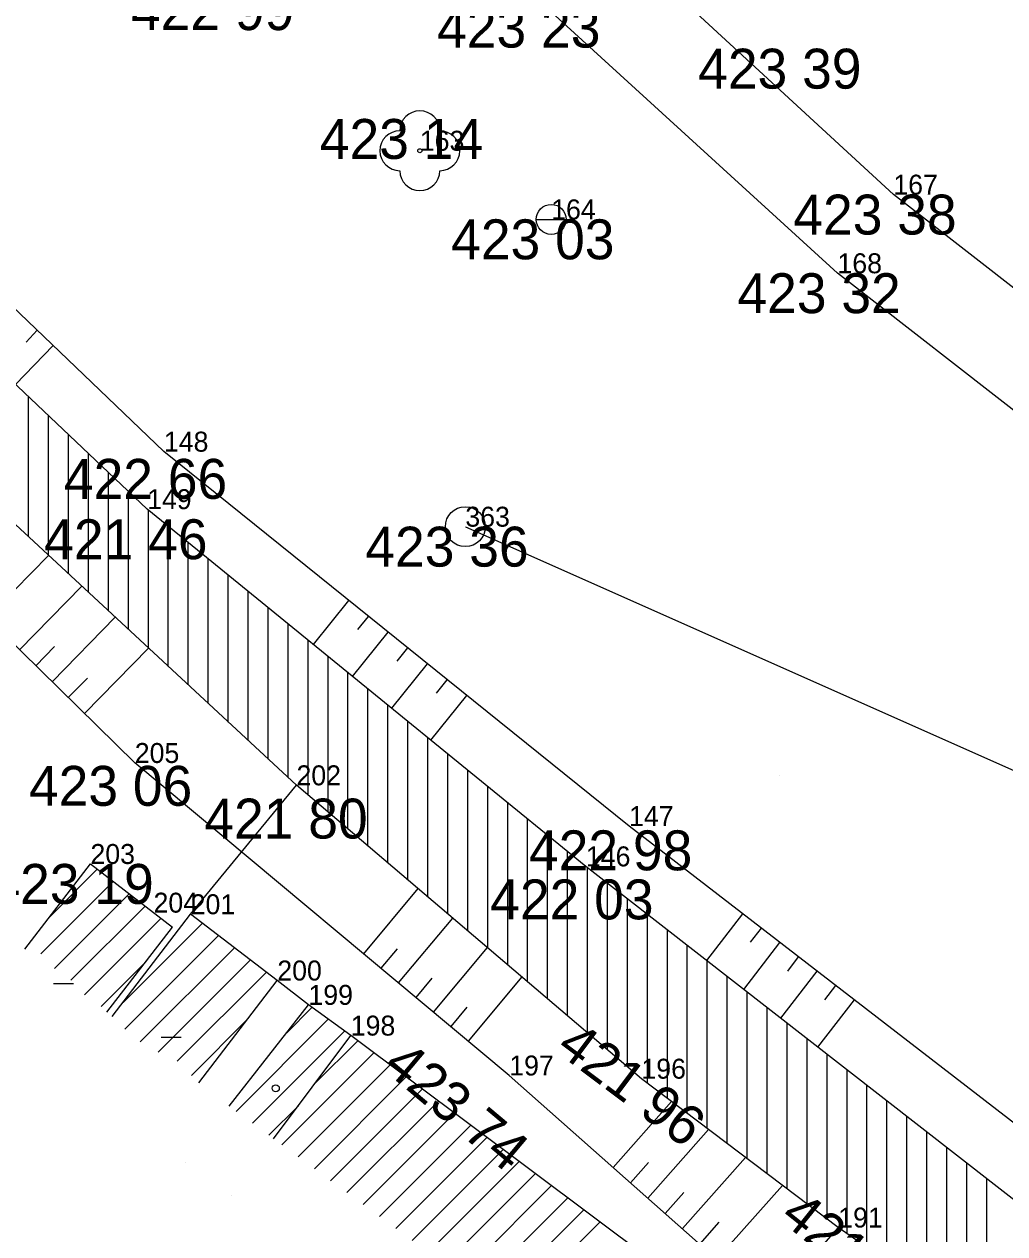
# Model space of a CAD drawing. Extents: x -559180 to -551373, y -1076947 to -1072071.
# Drawn here: x -554454.66 to -554430.1, y -1073659.45 to -1073629.14 of the extents above; entities that cross this region are included whole.
import ezdxf

# ---------------------------------------------------------------- set-up
doc = ezdxf.new("R2010")
doc.units = 0
for name, color, linetype in [('12_PLOTY', 7, 'Continuous'), ('14_BUDOVY', 7, 'Continuous'), ('17_KOMUNIKACE', 7, 'Continuous'), ('18_POLOHOPIS', 7, 'Continuous'), ('1_VODA_ZN', 7, 'Continuous'), ('26_SRAFY', 7, 'Continuous'), ('27_HRANA_PATA', 7, 'Continuous'), ('28_VODA', 7, 'Continuous'), ('32', 7, 'Continuous'), ('34_ZELEN', 7, 'Continuous'), ('3_BODY', 7, 'Continuous'), ('40_KANAL_ZN', 7, 'Continuous'), ('47_ZN_STAV_OBJ$', 7, 'Continuous'), ('6_VYSKY', 7, 'Continuous'), ('kanal_stáv', 7, 'Continuous')]:
    doc.layers.add(name, color=color, linetype=linetype)

# ---------------------------------------------------------------- blocks, each defined once
blk = doc.blocks.new('POINT_DISPLAY')
blk.add_line((0, 0), (0, 0))
blk = doc.blocks.new('STL')
at = {"layer": '34_ZELEN'}
blk.add_circle((0, 0), 0.05, dxfattribs=at)
for centre, start, end in [((0, 0.5), 0, 180), ((-0.5, 0), 90, 270), ((0.5, 0), 270, 90), ((0, -0.5), 180, 0)]:
    blk.add_arc(centre, 0.5, start, end, dxfattribs=at)
blk = doc.blocks.new('ST')
at = {"layer": '1_VODA_ZN'}
blk.add_line((-0.375, 0), (0.375, 0), dxfattribs=at)
blk.add_circle((0, 0), 0.375, dxfattribs=at)
blk = doc.blocks.new('BZ')
at = {"layer": '47_ZN_STAV_OBJ$'}
blk.add_circle((0, 0), 0.0875, dxfattribs=at)
blk = doc.blocks.new('BD')
at = {"layer": '47_ZN_STAV_OBJ$'}
blk.add_line((-0.25, 0), (0.25, 0), dxfattribs=at)
blk = doc.blocks.new('SAK')
at = {"layer": '40_KANAL_ZN'}
blk.add_circle((0, 0), 0.5, dxfattribs=at)

msp = doc.modelspace()

# ---------------------------------------------------------------- linework, layer by layer
at = {"layer": '12_PLOTY'}
for p, q in [((-554450.49, -1073651.44), (-554447.84, -1073648.21)), ((-554447.54, -1073653.71), (-554448.32, -1073653.1))]:
    msp.add_line(p, q, dxfattribs=at)
at = {"layer": '14_BUDOVY'}
for p, q in [((-554454.645, -1073652.311), (-554453, -1073650.18)), ((-554453, -1073650.18), (-554450.945, -1073651.766)), ((-554452.452, -1073654.004), (-554450.49, -1073651.44)), ((-554448.32, -1073653.1), (-554450.49, -1073651.44)), ((-554452.59, -1073653.897), (-554450.945, -1073651.766)), ((-554450.282, -1073655.664), (-554448.32, -1073653.1)), ((-554449.522, -1073656.245), (-554447.54, -1073653.71)), ((-554446.48, -1073654.48), (-554447.54, -1073653.71)), ((-554448.413, -1073657.065), (-554446.48, -1073654.48)), ((-554437.37, -1073661.29), (-554446.48, -1073654.48))]:
    msp.add_line(p, q, dxfattribs=at)
at = {"layer": '17_KOMUNIKACE'}
for p, q in [((-554432.89, -1073633.41), (-554439.99, -1073626.86)), ((-554434.29, -1073635.38), (-554441.74, -1073628.58)), ((-554425.76, -1073638.95), (-554432.89, -1073633.41)), ((-554427.61, -1073640.58), (-554434.29, -1073635.38))]:
    msp.add_line(p, q, dxfattribs=at)
at = {"layer": '18_POLOHOPIS'}
for p, q in [((-554434.27, -1073659.29), (-554436, -1073661.24)), ((-554433.29, -1073659.97), (-554434.27, -1073659.29))]:
    msp.add_line(p, q, dxfattribs=at)
at = {"layer": '26_SRAFY'}
for p, q in [((-554454.612, -1073637.103), (-554454.331, -1073636.81)), ((-554454.874, -1073638.165), (-554453.937, -1073637.187)), ((-554454.05, -1073642.449), (-554455.59, -1073644.016)), ((-554453.214, -1073643.224), (-554454.776, -1073644.815)), ((-554447.416, -1073644.681), (-554446.528, -1073643.579)), ((-554452.378, -1073644), (-554453.963, -1073645.614)), ((-554446.303, -1073644.307), (-554446.036, -1073643.976)), ((-554446.435, -1073645.48), (-554445.543, -1073644.373)), ((-554453.898, -1073644.734), (-554454.37, -1073645.214)), ((-554451.542, -1073644.776), (-554453.15, -1073646.413)), ((-554445.319, -1073645.102), (-554445.05, -1073644.769)), ((-554445.454, -1073646.279), (-554444.558, -1073645.166)), ((-554453.077, -1073645.526), (-554453.556, -1073646.013)), ((-554444.334, -1073645.897), (-554444.065, -1073645.563)), ((-554444.473, -1073647.078), (-554443.572, -1073645.959)), ((-554444.8, -1073650.796), (-554446.164, -1073652.43)), ((-554443.933, -1073651.534), (-554445.289, -1073653.16)), ((-554437.563, -1073652.6), (-554436.66, -1073651.431)), ((-554436.466, -1073652.142), (-554436.195, -1073651.79)), ((-554436.635, -1073653.323), (-554435.729, -1073652.15)), ((-554445.319, -1073652.306), (-554445.727, -1073652.795)), ((-554443.065, -1073652.273), (-554444.415, -1073653.89)), ((-554435.536, -1073652.862), (-554435.264, -1073652.51)), ((-554444.446, -1073653.038), (-554444.852, -1073653.525)), ((-554442.197, -1073653.011), (-554443.54, -1073654.62)), ((-554435.708, -1073654.047), (-554434.798, -1073652.869)), ((-554434.606, -1073653.583), (-554434.333, -1073653.229)), ((-554434.78, -1073654.77), (-554433.867, -1073653.588)), ((-554443.574, -1073653.771), (-554443.977, -1073654.255)), ((-554438.444, -1073656.132), (-554439.906, -1073657.784)), ((-554437.519, -1073656.832), (-554439.039, -1073658.551)), ((-554439.025, -1073657.662), (-554439.472, -1073658.168)), ((-554436.594, -1073657.532), (-554438.173, -1073659.317)), ((-554435.669, -1073658.232), (-554437.307, -1073660.083)), ((-554438.141, -1073658.408), (-554438.606, -1073658.934)), ((-554437.258, -1073659.155), (-554437.74, -1073659.7))]:
    msp.add_line(p, q, dxfattribs=at)
at = {"layer": '27_HRANA_PATA'}
for p, q in [((-554439.51, -1073649.23), (-554451.16, -1073639.85)), ((-554442.51, -1073655.48), (-554451.89, -1073647.65)), ((-554423.96, -1073661.24), (-554439.51, -1073649.23)), ((-554436, -1073661.24), (-554442.51, -1073655.48))]:
    msp.add_line(p, q, dxfattribs=at)
for points in [[(-554451.16, -1073639.85), (-554457.979, -1073633.311), (-554458.775, -1073632.541), (-554459.41, -1073631.81)], [(-554451.89, -1073647.65), (-554463.268, -1073636.474), (-554464.416, -1073635.325), (-554465.11, -1073634.52)]]:
    msp.add_lwpolyline(points, dxfattribs=at)
at = {"layer": '28_VODA'}
for p, q in [((-554440.59, -1073650.24), (-554451.58, -1073641.29)), ((-554439.2, -1073655.56), (-554447.84, -1073648.21)), ((-554424.57, -1073662.73), (-554440.59, -1073650.24)), ((-554434.27, -1073659.29), (-554439.2, -1073655.56))]:
    msp.add_line(p, q, dxfattribs=at)
for points in [[(-554451.58, -1073641.29), (-554459.04, -1073634.214), (-554459.863, -1073633.39), (-554460.46, -1073632.73)], [(-554447.84, -1073648.21), (-554461.463, -1073635.571), (-554462.438, -1073634.634), (-554463.2, -1073633.81)]]:
    msp.add_lwpolyline(points, dxfattribs=at)
at = {"layer": '32'}
for p, q in [((-554454.55, -1073641.985), (-554454.55, -1073638.473)), ((-554454.05, -1073642.449), (-554454.05, -1073638.947)), ((-554453.55, -1073642.912), (-554453.55, -1073639.421)), ((-554453.05, -1073643.376), (-554453.05, -1073639.896)), ((-554452.55, -1073643.84), (-554452.55, -1073640.37)), ((-554452.05, -1073644.304), (-554452.05, -1073640.844)), ((-554451.55, -1073644.768), (-554451.55, -1073641.314)), ((-554451.05, -1073645.232), (-554451.05, -1073641.722)), ((-554450.55, -1073645.696), (-554450.55, -1073642.129)), ((-554450.05, -1073646.16), (-554450.05, -1073642.536)), ((-554449.55, -1073646.624), (-554449.55, -1073642.943)), ((-554449.05, -1073647.087), (-554449.05, -1073643.35)), ((-554448.55, -1073647.551), (-554448.55, -1073643.758)), ((-554448.05, -1073648.015), (-554448.05, -1073644.165)), ((-554447.55, -1073648.457), (-554447.55, -1073644.572)), ((-554447.05, -1073648.882), (-554447.05, -1073644.979)), ((-554446.55, -1073649.307), (-554446.55, -1073645.386)), ((-554446.05, -1073649.733), (-554446.05, -1073645.794)), ((-554445.55, -1073650.158), (-554445.55, -1073646.201)), ((-554445.05, -1073650.583), (-554445.05, -1073646.608)), ((-554444.55, -1073651.009), (-554444.55, -1073647.015)), ((-554444.05, -1073651.434), (-554444.05, -1073647.422)), ((-554443.55, -1073651.859), (-554443.55, -1073647.829)), ((-554443.05, -1073652.285), (-554443.05, -1073648.237)), ((-554442.55, -1073652.71), (-554442.55, -1073648.644)), ((-554442.05, -1073653.136), (-554442.05, -1073649.051)), ((-554441.55, -1073653.561), (-554441.55, -1073649.458)), ((-554441.05, -1073653.986), (-554441.05, -1073649.865)), ((-554454.02, -1073651.501), (-554452.83, -1073650.311)), ((-554440.55, -1073654.412), (-554440.55, -1073650.271)), ((-554454.243, -1073652.431), (-554452.431, -1073650.619)), ((-554440.05, -1073654.837), (-554440.05, -1073650.661)), ((-554453.903, -1073652.799), (-554452.032, -1073650.927)), ((-554453.49, -1073653.092), (-554451.633, -1073651.235)), ((-554439.55, -1073655.262), (-554439.55, -1073651.051)), ((-554453.152, -1073653.461), (-554451.234, -1073651.543)), ((-554439.05, -1073655.673), (-554439.05, -1073651.441)), ((-554452.184, -1073653.655), (-554450.195, -1073651.666)), ((-554438.55, -1073656.052), (-554438.55, -1073651.83)), ((-554452.139, -1073654.317), (-554449.795, -1073651.972)), ((-554438.05, -1073656.43), (-554438.05, -1073652.22)), ((-554451.752, -1073654.636), (-554449.394, -1073652.278)), ((-554452.735, -1073653.752), (-554451.608, -1073652.625)), ((-554451.3, -1073654.892), (-554448.993, -1073652.585)), ((-554437.55, -1073656.808), (-554437.55, -1073652.61)), ((-554450.824, -1073655.123), (-554448.593, -1073652.891)), ((-554437.05, -1073657.187), (-554437.05, -1073653)), ((-554436.55, -1073657.565), (-554436.55, -1073653.39)), ((-554448.085, -1073654.407), (-554447.452, -1073653.774)), ((-554436.05, -1073657.943), (-554436.05, -1073653.78)), ((-554450.47, -1073655.476), (-554449.056, -1073654.061)), ((-554449.349, -1073656.378), (-554447.042, -1073654.071)), ((-554435.55, -1073658.322), (-554435.55, -1073654.169)), ((-554448.941, -1073656.677), (-554446.633, -1073654.369)), ((-554447.38, -1073655.684), (-554446.306, -1073654.61)), ((-554435.05, -1073658.7), (-554435.05, -1073654.559)), ((-554448.206, -1073657.217), (-554445.901, -1073654.912)), ((-554434.55, -1073659.078), (-554434.55, -1073654.949)), ((-554447.799, -1073657.517), (-554445.497, -1073655.215)), ((-554447.391, -1073657.816), (-554445.092, -1073655.517)), ((-554434.05, -1073659.443), (-554434.05, -1073655.339)), ((-554446.984, -1073658.116), (-554444.688, -1073655.82)), ((-554433.55, -1073659.79), (-554433.55, -1073655.729)), ((-554446.576, -1073658.415), (-554444.283, -1073656.122)), ((-554433.05, -1073660.211), (-554433.05, -1073656.119)), ((-554448.533, -1073656.977), (-554447.793, -1073656.236)), ((-554446.168, -1073658.715), (-554443.878, -1073656.425)), ((-554445.761, -1073659.014), (-554443.474, -1073656.727)), ((-554432.55, -1073660.712), (-554432.55, -1073656.508)), ((-554445.353, -1073659.314), (-554443.069, -1073657.03)), ((-554432.05, -1073661.213), (-554432.05, -1073656.898)), ((-554444.945, -1073659.613), (-554442.664, -1073657.332)), ((-554431.55, -1073661.714), (-554431.55, -1073657.288)), ((-554444.538, -1073659.913), (-554442.26, -1073657.635)), ((-554431.05, -1073662.215), (-554431.05, -1073657.678)), ((-554444.13, -1073660.212), (-554441.855, -1073657.937)), ((-554443.723, -1073660.512), (-554441.451, -1073658.24)), ((-554430.55, -1073662.717), (-554430.55, -1073658.068)), ((-554443.315, -1073660.812), (-554441.046, -1073658.542)), ((-554442.908, -1073661.111), (-554440.641, -1073658.845)), ((-554442.5, -1073661.411), (-554440.237, -1073659.147))]:
    msp.add_line(p, q, dxfattribs=at)
at = {"layer": 'kanal_stáv'}
msp.add_line((-554443.61, -1073641.73), (-554408.18, -1073657.48), dxfattribs=at)

# ---------------------------------------------------------------- block references
at = {"layer": '1_VODA_ZN'}
for name, p in [('POINT_DISPLAY', (-554444.75, -1073632.31)), ('POINT_DISPLAY', (-554432.89, -1073633.41)), ('ST', (-554441.46, -1073634.03)), ('POINT_DISPLAY', (-554441.46, -1073634.03)), ('POINT_DISPLAY', (-554434.29, -1073635.38)), ('POINT_DISPLAY', (-554451.16, -1073639.85)), ('POINT_DISPLAY', (-554451.58, -1073641.29)), ('POINT_DISPLAY', (-554443.61, -1073641.73)), ('POINT_DISPLAY', (-554451.89, -1073647.65)), ('POINT_DISPLAY', (-554435.735, -1073647.953)), ('POINT_DISPLAY', (-554447.84, -1073648.21)), ('POINT_DISPLAY', (-554439.51, -1073649.23)), ('POINT_DISPLAY', (-554453, -1073650.18)), ('POINT_DISPLAY', (-554440.59, -1073650.24)), ('POINT_DISPLAY', (-554451.42, -1073651.4)), ('POINT_DISPLAY', (-554450.49, -1073651.44)), ('POINT_DISPLAY', (-554448.32, -1073653.1)), ('POINT_DISPLAY', (-554447.54, -1073653.71)), ('POINT_DISPLAY', (-554446.48, -1073654.48)), ('POINT_DISPLAY', (-554442.51, -1073655.48)), ('POINT_DISPLAY', (-554439.2, -1073655.56)), ('POINT_DISPLAY', (-554434.27, -1073659.29))]:
    msp.add_blockref(name, p, dxfattribs=at)
at = {"layer": '32'}
for p in [(-554450.62, -1073657.649), (-554449.474, -1073658.485)]:
    msp.add_blockref('POINT_DISPLAY', p, dxfattribs=at)
at = {"layer": '34_ZELEN'}
msp.add_blockref('STL', (-554444.75, -1073632.31), dxfattribs=at)
at = {"layer": '40_KANAL_ZN'}
msp.add_blockref('SAK', (-554443.61, -1073641.73), dxfattribs=at)
at = {"layer": '47_ZN_STAV_OBJ$'}
for name, p in [('BD', (-554453.675, -1073653.176)), ('BD', (-554450.982, -1073654.523)), ('BZ', (-554448.358, -1073655.801))]:
    msp.add_blockref(name, p, dxfattribs=at)

# ---------------------------------------------------------------- texts
at = {"layer": '3_BODY'}
for s, p in [('163', (-554444.75, -1073632.31)), ('167', (-554432.89, -1073633.41)), ('164', (-554441.46, -1073634.03)), ('168', (-554434.29, -1073635.38)), ('148', (-554451.16, -1073639.85)), ('149', (-554451.58, -1073641.29)), ('363', (-554443.61, -1073641.73)), ('205', (-554451.89, -1073647.65)), ('202', (-554447.84, -1073648.21)), ('147', (-554439.51, -1073649.23)), ('203', (-554453, -1073650.18)), ('146', (-554440.59, -1073650.24)), ('204', (-554451.42, -1073651.4)), ('201', (-554450.49, -1073651.44)), ('200', (-554448.32, -1073653.1)), ('199', (-554447.54, -1073653.71)), ('198', (-554446.48, -1073654.48)), ('197', (-554442.51, -1073655.48)), ('196', (-554439.2, -1073655.56)), ('191', (-554434.27, -1073659.29))]:
    msp.add_text(s, height=0.5, dxfattribs=at).set_placement(p)
at = {"layer": '6_VYSKY'}
for s, p in [('422 99', (-554451.985, -1073629.287)), ('423 23', (-554444.317, -1073629.726)), ('423 39', (-554437.778, -1073630.754)), ('423 14', (-554447.255, -1073632.515)), ('423 38', (-554435.395, -1073634.41)), ('423 03', (-554443.965, -1073635.03)), ('423 32', (-554436.795, -1073636.38)), ('422 66', (-554453.665, -1073641.032)), ('421 46', (-554454.158, -1073642.545)), ('423 36', (-554446.115, -1073642.73)), ('423 06', (-554454.54, -1073648.723)), ('421 80', (-554450.147, -1073649.543)), ('422 98', (-554442.015, -1073650.339)), ('423 19', (-554455.505, -1073651.18)), ('422 03', (-554442.986, -1073651.568))]:
    msp.add_text(s, height=1, dxfattribs=at).set_placement(p)
for s, rotation, p in [('421 96', 323.1371, (-554441.375, -1073654.866)), ('423 74', 320.0102, (-554445.708, -1073655.311)), ('421 99', 321.3018, (-554435.768, -1073659.093))]:
    msp.add_text(s, height=1, rotation=rotation, dxfattribs=at).set_placement(p)

doc.saveas('drawing.dxf')
